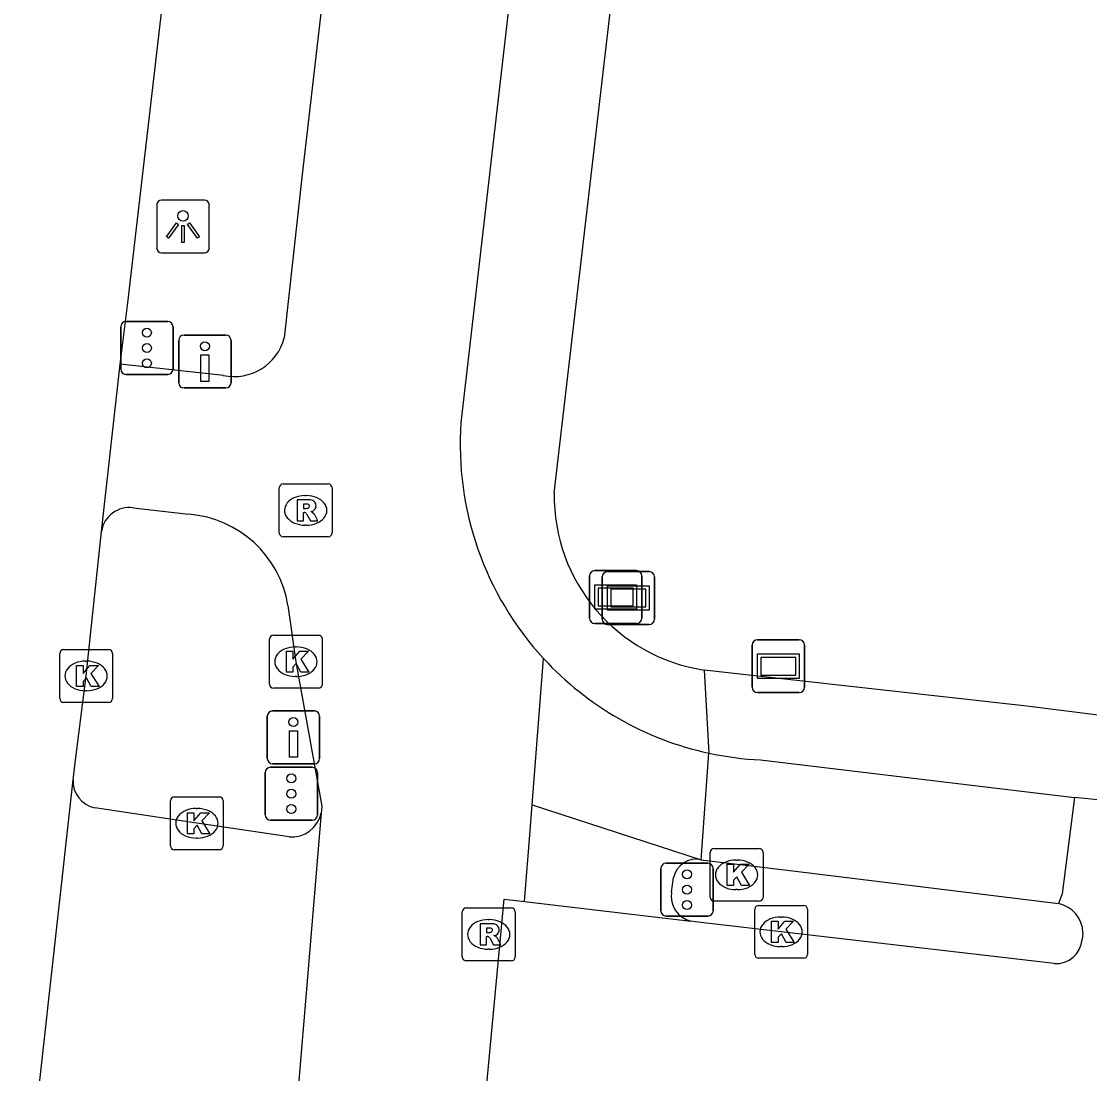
# Model space of a CAD drawing. Extents: x 161243 to 161752, y 384138 to 384885.
# Drawn here: x 161303.93 to 161324.15, y 384665.48 to 384685.39 of the extents above; entities that cross this region are included whole.
import ezdxf

# ---------------------------------------------------------------- set-up
doc = ezdxf.new("R2010")
doc.units = 0
for name, color, linetype in [('IMGEO_Drukknoppaal', 7, 'Continuous'), ('IMGEO_Fietspad_gesloten', 7, 'Continuous'), ('IMGEO_Fietspad_open', 7, 'Continuous'), ('IMGEO_Kolk', 7, 'Continuous'), ('IMGEO_Lichtpunt', 7, 'Continuous'), ('IMGEO_OVBaan_gesloten', 7, 'Continuous'), ('IMGEO_Rijbaan_lokaal_gesloten', 7, 'Continuous'), ('IMGEO_Rioolput', 7, 'Continuous'), ('IMGEO_Verkeersregelinstallatiepaal', 7, 'Continuous'), ('IMGEO_Verklikker', 7, 'Continuous'), ('IMGEO_Voetpad_open', 7, 'Continuous')]:
    doc.layers.add(name, color=color, linetype=linetype)

msp = doc.modelspace()

# ---------------------------------------------------------------- linework, layer by layer
at = {"layer": 'IMGEO_Drukknoppaal'}
for p, q in [((161306.911, 384678.556), (161306.911, 384679.356)), ((161306.911, 384679.356), (161306.911, 384678.556)), ((161307.011, 384679.456), (161307.801, 384679.456)), ((161307.801, 384679.456), (161307.011, 384679.456)), ((161307.901, 384679.356), (161307.901, 384678.556)), ((161307.901, 384678.556), (161307.901, 384679.356)), ((161307.801, 384678.456), (161307.011, 384678.456)), ((161307.011, 384678.456), (161307.801, 384678.456)), ((161308.587, 384671.443), (161308.587, 384672.243)), ((161308.587, 384672.243), (161308.587, 384671.443)), ((161308.687, 384672.343), (161309.477, 384672.343)), ((161309.477, 384672.343), (161308.687, 384672.343)), ((161309.577, 384672.243), (161309.577, 384671.443)), ((161309.577, 384671.443), (161309.577, 384672.243)), ((161309.477, 384671.343), (161308.687, 384671.343)), ((161308.687, 384671.343), (161309.477, 384671.343))]:
    msp.add_line(p, q, dxfattribs=at)
for points in [[(161307.481, 384679.081), (161307.481, 384678.581), (161307.331, 384678.581), (161307.331, 384679.081), (161307.481, 384679.081)], [(161309.157, 384671.968), (161309.157, 384671.468), (161309.007, 384671.468), (161309.007, 384671.968), (161309.157, 384671.968)]]:
    msp.add_lwpolyline(points, dxfattribs=at)
for centre in [(161307.406, 384679.246), (161309.082, 384672.133)]:
    msp.add_circle(centre, 0.085, dxfattribs=at)
for centre, start, end in [((161307.011, 384679.356), 90, 180), ((161307.011, 384679.356), 90, 180), ((161307.801, 384679.356), 0, 90), ((161307.801, 384679.356), 360, 90), ((161307.011, 384678.556), 180, 270), ((161307.011, 384678.556), 180, 270), ((161307.801, 384678.556), 270, 0), ((161307.801, 384678.556), 270, 0), ((161308.687, 384672.243), 90, 180), ((161308.687, 384672.243), 90, 180), ((161309.477, 384672.243), 0, 90), ((161309.477, 384672.243), 360, 90), ((161308.687, 384671.443), 180, 270), ((161308.687, 384671.443), 180, 270), ((161309.477, 384671.443), 270, 0), ((161309.477, 384671.443), 270, 0)]:
    msp.add_arc(centre, 0.1, start, end, dxfattribs=at)
at = {"layer": 'IMGEO_Fietspad_gesloten'}
for points in [[(161312.253, 384677.797), (161317.765, 384725.588), (161318.357, 384730.521)], [(161314.35, 384726.577), (161314.226, 384725.498), (161309.249, 384682.497), (161308.908, 384679.406)], [(161307.755, 384678.692), (161305.799, 384678.904)], [(161306.047, 384676.187), (161307.1, 384676.065)], [(161308.978, 384674.341), (161309.128, 384673.276), (161309.62, 384670.543), (161309.608, 384670.412)], [(161313.6, 384670.568), (161313.816, 384673.335)], [(161313.457, 384668.737), (161313.561, 384670.074), (161313.6, 384670.568)]]:
    msp.add_lwpolyline(points, dxfattribs=at)
for centre, radius, start, end in [((161307.956, 384679.655), 0.984, 258.1847, 345.3514), ((161318.206, 384677.378), 5.968, 175.9691, 222.6408), ((161305.971, 384675.665), 0.527, 81.6703, 171.639), ((161306.944, 384674.011), 2.06, 9.229, 85.6673)]:
    msp.add_arc(centre, radius, start, end, dxfattribs=at)
at = {"layer": 'IMGEO_Fietspad_open'}
for points in [[(161316.796, 384669.529), (161316.941, 384671.546)], [(161317.922, 384671.417), (161323.862, 384670.704)], [(161313.6, 384670.568), (161316.796, 384669.529)], [(161316.796, 384669.529), (161318.585, 384669.309), (161323.559, 384668.698)]]:
    msp.add_lwpolyline(points, dxfattribs=at)
for centre, radius, start, end in [((161318.203, 384677.375), 5.964, 222.6382, 257.7813), ((161318.203, 384677.347), 5.936, 257.7281, 267.2892)]:
    msp.add_arc(centre, radius, start, end, dxfattribs=at)
at = {"layer": 'IMGEO_Kolk'}
for p, q in [((161308.627, 384672.85), (161308.627, 384673.702)), ((161308.702, 384673.776), (161309.554, 384673.776)), ((161309.628, 384673.702), (161309.628, 384672.85)), ((161304.657, 384672.58), (161304.657, 384673.432)), ((161304.732, 384673.506), (161305.584, 384673.506)), ((161305.658, 384673.432), (161305.658, 384672.58)), ((161309.115, 384673.556), (161309.14, 384673.556)), ((161305.145, 384673.286), (161305.17, 384673.286)), ((161309.138, 384672.996), (161309.113, 384672.996)), ((161305.168, 384672.726), (161305.143, 384672.726)), ((161309.554, 384672.776), (161308.702, 384672.776)), ((161305.584, 384672.506), (161304.732, 384672.506)), ((161306.753, 384669.792), (161306.753, 384670.644)), ((161306.828, 384670.718), (161307.68, 384670.718)), ((161307.754, 384670.644), (161307.754, 384669.792)), ((161307.241, 384670.498), (161307.266, 384670.498)), ((161307.264, 384669.938), (161307.239, 384669.938)), ((161307.68, 384669.718), (161306.828, 384669.718)), ((161316.968, 384668.816), (161316.968, 384669.668)), ((161317.043, 384669.742), (161317.895, 384669.742)), ((161317.969, 384669.668), (161317.969, 384668.816)), ((161317.456, 384669.522), (161317.481, 384669.522)), ((161317.479, 384668.962), (161317.454, 384668.962)), ((161317.895, 384668.742), (161317.043, 384668.742)), ((161317.811, 384667.738), (161317.811, 384668.59)), ((161317.886, 384668.664), (161318.738, 384668.664)), ((161318.812, 384668.59), (161318.812, 384667.738)), ((161318.299, 384668.444), (161318.324, 384668.444)), ((161318.322, 384667.884), (161318.297, 384667.884)), ((161318.738, 384667.664), (161317.886, 384667.664))]:
    msp.add_line(p, q, dxfattribs=at)
for points in [[(161308.627, 384672.85), (161308.627, 384673.702)], [(161308.702, 384673.776), (161309.554, 384673.776)], [(161309.628, 384673.702), (161309.628, 384672.85)], [(161304.657, 384672.58), (161304.657, 384673.432)], [(161304.732, 384673.506), (161305.584, 384673.506)], [(161305.658, 384673.432), (161305.658, 384672.58)], [(161308.948, 384673.476), (161309.071, 384673.476), (161309.071, 384673.325), (161309.201, 384673.476), (161309.365, 384673.476), (161309.219, 384673.325), (161309.372, 384673.076), (161309.22, 384673.076), (161309.135, 384673.24), (161309.071, 384673.173), (161309.071, 384673.076), (161308.948, 384673.076), (161308.948, 384673.476)], [(161304.978, 384673.206), (161305.101, 384673.206), (161305.101, 384673.055), (161305.231, 384673.206), (161305.395, 384673.206), (161305.249, 384673.055), (161305.402, 384672.806), (161305.25, 384672.806), (161305.165, 384672.97), (161305.101, 384672.903), (161305.101, 384672.806), (161304.978, 384672.806), (161304.978, 384673.206)], [(161309.554, 384672.776), (161308.702, 384672.776)], [(161305.584, 384672.506), (161304.732, 384672.506)], [(161306.753, 384669.792), (161306.753, 384670.644)], [(161306.828, 384670.718), (161307.68, 384670.718)], [(161307.754, 384670.644), (161307.754, 384669.792)], [(161307.074, 384670.418), (161307.197, 384670.418), (161307.197, 384670.267), (161307.327, 384670.418), (161307.491, 384670.418), (161307.345, 384670.267), (161307.498, 384670.018), (161307.346, 384670.018), (161307.261, 384670.182), (161307.197, 384670.115), (161307.197, 384670.018), (161307.074, 384670.018), (161307.074, 384670.418)], [(161307.68, 384669.718), (161306.828, 384669.718)], [(161316.968, 384668.816), (161316.968, 384669.668)], [(161317.043, 384669.742), (161317.895, 384669.742)], [(161317.969, 384669.668), (161317.969, 384668.816)], [(161317.289, 384669.442), (161317.412, 384669.442), (161317.412, 384669.291), (161317.542, 384669.442), (161317.706, 384669.442), (161317.56, 384669.291), (161317.713, 384669.042), (161317.561, 384669.042), (161317.476, 384669.206), (161317.412, 384669.139), (161317.412, 384669.042), (161317.289, 384669.042), (161317.289, 384669.442)], [(161317.895, 384668.742), (161317.043, 384668.742)], [(161317.811, 384667.738), (161317.811, 384668.59)], [(161317.886, 384668.664), (161318.738, 384668.664)], [(161318.812, 384668.59), (161318.812, 384667.738)], [(161318.132, 384668.364), (161318.255, 384668.364), (161318.255, 384668.213), (161318.385, 384668.364), (161318.549, 384668.364), (161318.403, 384668.213), (161318.556, 384667.964), (161318.404, 384667.964), (161318.319, 384668.128), (161318.255, 384668.061), (161318.255, 384667.964), (161318.132, 384667.964), (161318.132, 384668.364)], [(161318.738, 384667.664), (161317.886, 384667.664)]]:
    msp.add_lwpolyline(points, dxfattribs=at)
for centre, start, end in [((161308.704, 384673.7), 91.552, 178.448), ((161308.704, 384673.7), 91.552, 178.448), ((161309.552, 384673.7), 1.552, 88.448), ((161309.552, 384673.7), 1.552, 88.448), ((161304.734, 384673.43), 91.552, 178.448), ((161304.734, 384673.43), 91.552, 178.448), ((161305.582, 384673.43), 1.552, 88.448), ((161305.582, 384673.43), 1.552, 88.448), ((161308.704, 384672.852), 181.552, 268.448), ((161308.704, 384672.852), 181.552, 268.448), ((161309.552, 384672.852), 271.552, 358.448), ((161309.552, 384672.852), 271.552, 358.448), ((161304.734, 384672.582), 181.552, 268.448), ((161304.734, 384672.582), 181.552, 268.448), ((161305.582, 384672.582), 271.552, 358.448), ((161305.582, 384672.582), 271.552, 358.448), ((161306.83, 384670.642), 91.552, 178.448), ((161306.83, 384670.642), 91.552, 178.448), ((161307.678, 384670.642), 1.552, 88.448), ((161307.678, 384670.642), 1.552, 88.448), ((161306.83, 384669.794), 181.552, 268.448), ((161306.83, 384669.794), 181.552, 268.448), ((161307.678, 384669.794), 271.552, 358.448), ((161307.678, 384669.794), 271.552, 358.448), ((161317.045, 384669.666), 91.552, 178.448), ((161317.045, 384669.666), 91.552, 178.448), ((161317.893, 384669.666), 1.552, 88.448), ((161317.893, 384669.666), 1.552, 88.448), ((161317.045, 384668.818), 181.552, 268.448), ((161317.045, 384668.818), 181.552, 268.448), ((161317.893, 384668.818), 271.552, 358.448), ((161317.893, 384668.818), 271.552, 358.448), ((161317.888, 384668.588), 91.552, 178.448), ((161317.888, 384668.588), 91.552, 178.448), ((161318.736, 384668.588), 1.552, 88.448), ((161318.736, 384668.588), 1.552, 88.448), ((161317.888, 384667.74), 181.552, 268.448), ((161317.888, 384667.74), 181.552, 268.448), ((161318.736, 384667.74), 271.552, 358.448), ((161318.736, 384667.74), 271.552, 358.448)]:
    msp.add_arc(centre, 0.0765, start, end, dxfattribs=at)
for centre, major_axis, ratio, start_param, end_param in [((161309.114, 384673.276), (-0.387, 0.002), 0.722429, 4.712389, 7.853982), ((161309.139, 384673.276), (-0.39, 0.002), 0.717154, 1.570796, 4.712389), ((161305.144, 384673.006), (-0.387, 0.002), 0.722429, 4.712389, 7.853982), ((161305.169, 384673.006), (-0.39, 0.002), 0.717154, 1.570796, 4.712389), ((161307.24, 384670.218), (-0.387, 0.002), 0.722429, 4.712389, 7.853982), ((161307.265, 384670.218), (-0.39, 0.002), 0.717154, 1.570796, 4.712389), ((161317.455, 384669.242), (-0.387, 0.002), 0.722429, 4.712389, 7.853982), ((161317.48, 384669.242), (-0.39, 0.002), 0.717154, 1.570796, 4.712389), ((161318.298, 384668.164), (-0.387, 0.002), 0.722429, 4.712389, 7.853982), ((161318.323, 384668.164), (-0.39, 0.002), 0.717154, 1.570796, 4.712389)]:
    msp.add_ellipse(centre, major_axis=major_axis, ratio=ratio, start_param=start_param, end_param=end_param, dxfattribs=at)
at = {"layer": 'IMGEO_Lichtpunt'}
for p, q in [((161306.493, 384681.915), (161306.493, 384681.108)), ((161306.493, 384681.915), (161306.493, 384681.108)), ((161307.395, 384682.01), (161306.587, 384682.01)), ((161307.395, 384682.01), (161306.587, 384682.01)), ((161307.489, 384681.108), (161307.489, 384681.915)), ((161307.489, 384681.108), (161307.489, 384681.915)), ((161306.587, 384681.014), (161307.395, 384681.014)), ((161306.587, 384681.014), (161307.395, 384681.014))]:
    msp.add_line(p, q, dxfattribs=at)
for points in [[(161306.867, 384681.579), (161306.906, 384681.551), (161306.718, 384681.289), (161306.68, 384681.316), (161306.867, 384681.579)], [(161306.969, 384681.531), (161307.016, 384681.531), (161307.016, 384681.209), (161306.969, 384681.209), (161306.969, 384681.531)], [(161307.079, 384681.551), (161307.117, 384681.578), (161307.304, 384681.316), (161307.265, 384681.288), (161307.079, 384681.551)]]:
    msp.add_lwpolyline(points, dxfattribs=at)
msp.add_circle((161306.992, 384681.713), 0.0994, dxfattribs=at)
for centre, start, end in [((161306.587, 384681.915), 90, 180), ((161306.587, 384681.915), 90, 180), ((161307.395, 384681.915), 0, 90), ((161307.395, 384681.915), 0, 90), ((161306.587, 384681.108), 180, 270), ((161306.587, 384681.108), 180, 270), ((161307.395, 384681.108), 270, 0), ((161307.395, 384681.108), 270, 360)]:
    msp.add_arc(centre, 0.0946, start, end, dxfattribs=at)
at = {"layer": 'IMGEO_OVBaan_gesloten'}
for points in [[(161305.799, 384678.904), (161305.949, 384680.065), (161306.898, 384688.278), (161308.449, 384701.567), (161309.952, 384714.815), (161311.358, 384726.921)], [(161305.449, 384675.742), (161305.799, 384678.904)], [(161304.91, 384671.043), (161304.95, 384671.362), (161305.158, 384673.006), (161305.449, 384675.742)], [(161303.932, 384662.223), (161304.91, 384671.043)]]:
    msp.add_lwpolyline(points, dxfattribs=at)
at = {"layer": 'IMGEO_Rijbaan_lokaal_gesloten'}
for points in [[(161323.862, 384670.704), (161323.628, 384668.882), (161323.559, 384668.698)], [(161325.239, 384670.568), (161323.862, 384670.704)], [(161308.998, 384669.962), (161307.254, 384670.218), (161305.323, 384670.512)], [(161309.608, 384670.412), (161308.905, 384662.021)], [(161312.456, 384662.258), (161313.067, 384668.785), (161313.457, 384668.737)], [(161313.457, 384668.737), (161316.605, 384668.365)], [(161323.48, 384667.563), (161318.312, 384668.164), (161316.684, 384668.354), (161316.605, 384668.365)], [(161324.024, 384668.145), (161324.007, 384668.02)]]:
    msp.add_lwpolyline(points, dxfattribs=at)
for centre, radius, start, end in [((161305.427, 384671.019), 0.518, 177.3488, 258.4011), ((161309.049, 384670.531), 0.571, 264.8588, 347.9739), ((161323.45, 384668.134), 0.574, 1.0804, 79.0384), ((161323.513, 384668.057), 0.496, 266.1966, 355.6653)]:
    msp.add_arc(centre, radius, start, end, dxfattribs=at)
at = {"layer": 'IMGEO_Rioolput'}
for p, q in [((161308.812, 384675.713), (161308.812, 384676.565)), ((161308.887, 384676.639), (161309.739, 384676.639)), ((161309.813, 384676.565), (161309.813, 384675.713)), ((161309.3, 384676.419), (161309.325, 384676.419)), ((161309.323, 384675.859), (161309.298, 384675.859)), ((161309.739, 384675.639), (161308.887, 384675.639)), ((161312.352, 384668.615), (161313.204, 384668.615)), ((161312.277, 384667.689), (161312.277, 384668.541)), ((161312.765, 384668.395), (161312.79, 384668.395)), ((161313.278, 384668.541), (161313.278, 384667.689)), ((161312.788, 384667.835), (161312.763, 384667.835)), ((161313.204, 384667.615), (161312.352, 384667.615))]:
    msp.add_line(p, q, dxfattribs=at)
for points in [[(161308.812, 384675.713), (161308.812, 384676.565)], [(161308.887, 384676.639), (161309.739, 384676.639)], [(161309.813, 384676.565), (161309.813, 384675.713)], [(161309.401, 384676.337), (161309.149, 384676.339), (161309.149, 384675.939)], [(161309.327, 384676.258), (161309.273, 384676.258), (161309.273, 384676.177)], [(161309.149, 384675.939), (161309.273, 384675.939), (161309.273, 384676.101), (161309.284, 384676.101)], [(161309.273, 384676.177), (161309.325, 384676.177)], [(161309.331, 384676.072), (161309.402, 384675.939), (161309.542, 384675.939), (161309.477, 384676.065)], [(161309.739, 384675.639), (161308.887, 384675.639)], [(161312.352, 384668.615), (161313.204, 384668.615)], [(161312.277, 384667.689), (161312.277, 384668.541)], [(161313.278, 384668.541), (161313.278, 384667.689)], [(161312.866, 384668.313), (161312.614, 384668.315), (161312.614, 384667.915)], [(161312.792, 384668.234), (161312.738, 384668.234), (161312.738, 384668.153)], [(161312.614, 384667.915), (161312.738, 384667.915), (161312.738, 384668.077), (161312.749, 384668.077)], [(161312.738, 384668.153), (161312.79, 384668.153)], [(161312.796, 384668.048), (161312.867, 384667.915), (161313.007, 384667.915), (161312.942, 384668.041)], [(161313.204, 384667.615), (161312.352, 384667.615)]]:
    msp.add_lwpolyline(points, dxfattribs=at)
for centre, radius, start, end in [((161308.889, 384676.563), 0.0765, 91.552, 178.448), ((161308.889, 384676.563), 0.0765, 91.552, 178.448), ((161309.737, 384676.563), 0.0765, 1.552, 88.448), ((161309.737, 384676.563), 0.0765, 1.552, 88.448), ((161309.333, 384676.162), 0.0964, 77.0061, 93.1865), ((161309.347, 384676.219), 0.0378, 276.6634, 79.6772), ((161309.4, 384676.227), 0.109, 350.3612, 89.416), ((161309.283, 384676.048), 0.0533, 26.0293, 88.6989), ((161309.309, 384676.366), 0.19, 274.7715, 282.9687), ((161309.398, 384676.227), 0.112, 277.5842, 350.9817), ((161309.382, 384676.012), 0.108, 29.5134, 73.7905), ((161308.889, 384675.715), 0.0765, 181.552, 268.448), ((161308.889, 384675.715), 0.0765, 181.552, 268.448), ((161309.737, 384675.715), 0.0765, 271.552, 358.448), ((161309.737, 384675.715), 0.0765, 271.552, 358.448), ((161312.354, 384668.539), 0.0765, 91.552, 178.448), ((161312.354, 384668.539), 0.0765, 91.552, 178.448), ((161313.202, 384668.539), 0.0765, 1.552, 88.448), ((161313.202, 384668.539), 0.0765, 1.552, 88.448), ((161312.774, 384668.342), 0.19, 274.7715, 282.9687), ((161312.798, 384668.138), 0.0964, 77.0061, 93.1865), ((161312.812, 384668.195), 0.0378, 276.6634, 79.6772), ((161312.865, 384668.203), 0.109, 350.3612, 89.416), ((161312.863, 384668.203), 0.112, 277.5842, 350.9817), ((161312.748, 384668.024), 0.0533, 26.0293, 88.6989), ((161312.847, 384667.988), 0.108, 29.5134, 73.7905), ((161312.354, 384667.691), 0.0765, 181.552, 268.448), ((161312.354, 384667.691), 0.0765, 181.552, 268.448), ((161313.202, 384667.691), 0.0765, 271.552, 358.448), ((161313.202, 384667.691), 0.0765, 271.552, 358.448)]:
    msp.add_arc(centre, radius, start, end, dxfattribs=at)
for centre, major_axis, ratio, start_param, end_param in [((161309.299, 384676.139), (-0.387, 0.002), 0.722429, 4.712389, 7.853982), ((161309.324, 384676.139), (-0.39, 0.002), 0.717154, 1.570796, 4.712389), ((161312.764, 384668.115), (-0.387, 0.002), 0.722429, 4.712389, 7.853982), ((161312.789, 384668.115), (-0.39, 0.002), 0.717154, 1.570796, 4.712389)]:
    msp.add_ellipse(centre, major_axis=major_axis, ratio=ratio, start_param=start_param, end_param=end_param, dxfattribs=at)
at = {"layer": 'IMGEO_Verkeersregelinstallatiepaal'}
for p, q in [((161305.912, 384679.713), (161306.702, 384679.713)), ((161306.702, 384679.713), (161305.912, 384679.713)), ((161305.812, 384678.813), (161305.812, 384679.613)), ((161305.812, 384679.613), (161305.812, 384678.813)), ((161306.802, 384679.613), (161306.802, 384678.813)), ((161306.802, 384678.813), (161306.802, 384679.613)), ((161306.702, 384678.713), (161305.912, 384678.713)), ((161305.912, 384678.713), (161306.702, 384678.713)), ((161308.647, 384671.277), (161309.437, 384671.277)), ((161309.437, 384671.277), (161308.647, 384671.277)), ((161308.547, 384670.377), (161308.547, 384671.177)), ((161308.547, 384671.177), (161308.547, 384670.377)), ((161309.537, 384671.177), (161309.537, 384670.377)), ((161309.537, 384670.377), (161309.537, 384671.177)), ((161309.437, 384670.277), (161308.647, 384670.277)), ((161308.647, 384670.277), (161309.437, 384670.277)), ((161316.136, 384669.463), (161316.926, 384669.463)), ((161316.926, 384669.463), (161316.136, 384669.463)), ((161316.036, 384668.563), (161316.036, 384669.363)), ((161316.036, 384669.363), (161316.036, 384668.563)), ((161317.026, 384669.363), (161317.026, 384668.563)), ((161317.026, 384668.563), (161317.026, 384669.363)), ((161316.926, 384668.463), (161316.136, 384668.463)), ((161316.136, 384668.463), (161316.926, 384668.463))]:
    msp.add_line(p, q, dxfattribs=at)
for centre in [(161306.307, 384679.503), (161306.307, 384679.213), (161306.307, 384678.923), (161309.042, 384671.067), (161309.042, 384670.777), (161309.042, 384670.487), (161316.531, 384669.253), (161316.531, 384668.963), (161316.531, 384668.673)]:
    msp.add_circle(centre, 0.085, dxfattribs=at)
for centre, start, end in [((161305.912, 384679.613), 90, 180), ((161305.912, 384679.613), 90, 180), ((161306.702, 384679.613), 0, 90), ((161306.702, 384679.613), 360, 90), ((161305.912, 384678.813), 180, 270), ((161305.912, 384678.813), 180, 270), ((161306.702, 384678.813), 270, 0), ((161306.702, 384678.813), 270, 0), ((161308.647, 384671.177), 90, 180), ((161308.647, 384671.177), 90, 180), ((161309.437, 384671.177), 0, 90), ((161309.437, 384671.177), 360, 90), ((161308.647, 384670.377), 180, 270), ((161308.647, 384670.377), 180, 270), ((161309.437, 384670.377), 270, 0), ((161309.437, 384670.377), 270, 0), ((161316.136, 384669.363), 90, 180), ((161316.136, 384669.363), 90, 180), ((161316.926, 384669.363), 0, 90), ((161316.926, 384669.363), 360, 90), ((161316.136, 384668.563), 180, 270), ((161316.136, 384668.563), 180, 270), ((161316.926, 384668.563), 270, 0), ((161316.926, 384668.563), 270, 0)]:
    msp.add_arc(centre, 0.1, start, end, dxfattribs=at)
at = {"layer": 'IMGEO_Verklikker'}
for p, q in [((161314.686, 384674.1), (161314.686, 384674.9)), ((161314.686, 384674.9), (161314.686, 384674.1)), ((161314.786, 384675), (161315.576, 384675)), ((161315.576, 384675), (161314.786, 384675)), ((161314.925, 384674.081), (161314.925, 384674.881)), ((161314.925, 384674.881), (161314.925, 384674.081)), ((161315.025, 384674.981), (161315.815, 384674.981)), ((161315.815, 384674.981), (161315.025, 384674.981)), ((161315.676, 384674.9), (161315.676, 384674.1)), ((161315.676, 384674.1), (161315.676, 384674.9)), ((161315.915, 384674.881), (161315.915, 384674.081)), ((161315.915, 384674.081), (161315.915, 384674.881)), ((161315.576, 384674), (161314.786, 384674)), ((161314.786, 384674), (161315.576, 384674)), ((161315.815, 384673.981), (161315.025, 384673.981)), ((161315.025, 384673.981), (161315.815, 384673.981)), ((161317.863, 384673.691), (161318.653, 384673.691)), ((161318.653, 384673.691), (161317.863, 384673.691)), ((161317.763, 384672.791), (161317.763, 384673.591)), ((161317.763, 384673.591), (161317.763, 384672.791)), ((161318.753, 384673.591), (161318.753, 384672.791)), ((161318.753, 384672.791), (161318.753, 384673.591)), ((161318.653, 384672.691), (161317.863, 384672.691)), ((161317.863, 384672.691), (161318.653, 384672.691))]:
    msp.add_line(p, q, dxfattribs=at)
for points in [[(161314.787, 384674.732), (161315.575, 384674.732), (161315.575, 384674.268), (161314.787, 384674.268), (161314.787, 384674.732)], [(161314.852, 384674.667), (161314.852, 384674.333), (161315.51, 384674.333), (161315.51, 384674.667), (161314.852, 384674.667)], [(161315.026, 384674.713), (161315.814, 384674.713), (161315.814, 384674.249), (161315.026, 384674.249), (161315.026, 384674.713)], [(161315.091, 384674.648), (161315.091, 384674.314), (161315.749, 384674.314), (161315.749, 384674.648), (161315.091, 384674.648)], [(161317.864, 384673.423), (161318.652, 384673.423), (161318.652, 384672.959), (161317.864, 384672.959), (161317.864, 384673.423)], [(161317.929, 384673.358), (161317.929, 384673.024), (161318.587, 384673.024), (161318.587, 384673.358), (161317.929, 384673.358)]]:
    msp.add_lwpolyline(points, dxfattribs=at)
for centre, start, end in [((161314.786, 384674.9), 90, 180), ((161314.786, 384674.9), 90, 180), ((161315.025, 384674.881), 90, 180), ((161315.025, 384674.881), 90, 180), ((161315.576, 384674.9), 0, 90), ((161315.576, 384674.9), 360, 90), ((161315.815, 384674.881), 0, 90), ((161315.815, 384674.881), 360, 90), ((161314.786, 384674.1), 180, 270), ((161314.786, 384674.1), 180, 270), ((161315.025, 384674.081), 180, 270), ((161315.025, 384674.081), 180, 270), ((161315.576, 384674.1), 270, 0), ((161315.576, 384674.1), 270, 0), ((161315.815, 384674.081), 270, 0), ((161315.815, 384674.081), 270, 0), ((161317.863, 384673.591), 90, 180), ((161317.863, 384673.591), 90, 180), ((161318.653, 384673.591), 0, 90), ((161318.653, 384673.591), 360, 90), ((161317.863, 384672.791), 180, 270), ((161317.863, 384672.791), 180, 270), ((161318.653, 384672.791), 270, 0), ((161318.653, 384672.791), 270, 0)]:
    msp.add_arc(centre, 0.1, start, end, dxfattribs=at)
at = {"layer": 'IMGEO_Voetpad_open'}
for points in [[(161314.018, 384676.467), (161317.475, 384706.144)], [(161316.855, 384673.118), (161316.941, 384671.546)], [(161370.695, 384666.781), (161333.364, 384671.12), (161322.964, 384672.434), (161316.855, 384673.118)], [(161316.237, 384668.917), (161316.276, 384669.194)]]:
    msp.add_lwpolyline(points, dxfattribs=at)
for centre, radius, start, end in [((161317.35, 384676.414), 3.333, 179.0845, 261.4526), ((161316.708, 384669.094), 0.444, 78.6135, 166.9683), ((161316.71, 384668.834), 0.48, 170, 257.3801)]:
    msp.add_arc(centre, radius, start, end, dxfattribs=at)

doc.saveas('drawing.dxf')
